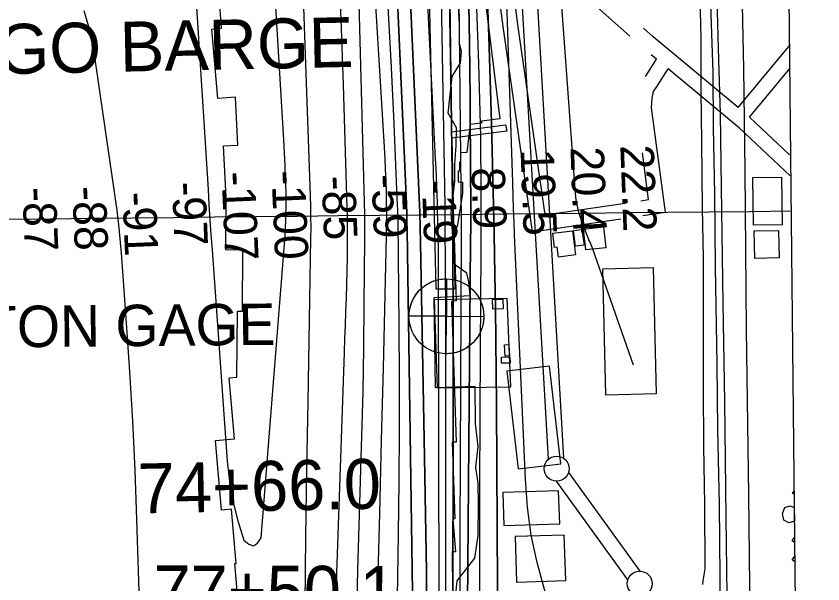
# Model space of a CAD drawing. Extents: x 3625074 to 3663148, y 511451 to 537151.
# Drawn here: x 3659366 to 3660982, y 522491 to 523629 of the extents above; entities that cross this region are included whole.
import ezdxf

# ---------------------------------------------------------------- set-up
doc = ezdxf.new("R2010")
doc.units = 0
for name, color, linetype in [('V-BLDG-OTLN', 7, 'Continuous'), ('V-CHAN-DOCK', 7, 'Continuous'), ('V-CHAN-NAID', 7, 'Continuous'), ('V-GRID-FRAM', 7, 'Continuous'), ('V-GRID-MAJR', 7, 'Continuous'), ('V-RAIL-TRAK', 7, 'Continuous'), ('V-RIVR-EDGE', 7, 'Continuous'), ('V-RIVR-GAGE', 7, 'Continuous'), ('V-RIVR-GAGE-IDEN', 7, 'Continuous'), ('V-RIVR-RANG', 7, 'Continuous'), ('V-ROAD-CNTR', 7, 'Continuous'), ('V-RRAP-RVMT', 7, 'Continuous'), ('V-SURV-IDEN', 7, 'Continuous'), ('V-SURV-LINE', 7, 'Continuous'), ('V-TOPO-DPTH', 7, 'Continuous'), ('V-TOPO-MAJR', 7, 'Continuous'), ('V-TOPO-MINR', 7, 'Continuous'), ('V-TOPO-WATR', 7, 'Continuous')]:
    doc.layers.add(name, color=color, linetype=linetype)

msp = doc.modelspace()

# ---------------------------------------------------------------- linework, layer by layer
at = {"layer": 'V-BLDG-OTLN'}
for p, q in [((3660921.4, 522672.6), (3660924.4, 522677.2)), ((3660924.4, 522677.2), (3660924.5, 522670.8)), ((3660924.5, 522670.8), (3660921.4, 522672.6)), ((3660900.9, 522632.1), (3660906, 522644.1)), ((3660906, 522644.1), (3660916.4, 522647.6)), ((3660916.4, 522647.6), (3660924.8, 522644.3)), ((3660924.8, 522644.3), (3660925.1, 522617.3)), ((3660903.8, 522619), (3660900.9, 522632.1)), ((3660914, 522613.9), (3660903.8, 522619)), ((3660925.1, 522617.3), (3660914, 522613.9)), ((3660920.7, 522577.8), (3660925.4, 522584.6)), ((3660925.4, 522584.6), (3660925.5, 522574.5)), ((3660925.5, 522574.5), (3660920.7, 522577.8)), ((3660920.4, 522539.4), (3660925.8, 522547.2)), ((3660925.8, 522547.2), (3660925.9, 522535.7)), ((3660925.9, 522535.7), (3660920.4, 522539.4))]:
    msp.add_line(p, q, dxfattribs=at)
for points in [[(3660899.2, 523306.2), (3660900.5, 523210.8), (3660843.3, 523210.1), (3660842, 523305.4)], [(3660480.4, 523199), (3660486.6, 523150.5), (3660452.2, 523146), (3660449.6, 523165.9), (3660444.6, 523165.3), (3660440.9, 523193.9)], [(3660499.3, 523201.6), (3660503.5, 523170.2), (3660486.6, 523168), (3660482.5, 523199.4)], [(3660542.5, 523206.7), (3660547.1, 523164.7), (3660506.9, 523160.4), (3660502.3, 523202.4)], [(3660893.2, 523199.7), (3660894.6, 523144.6), (3660845.8, 523143.4), (3660844.4, 523198.5)], [(3660547.2, 522869.5), (3660541.1, 523122.9), (3660642, 523125.4), (3660648.2, 522872)], [(3660341.8, 523042.6), (3660320.6, 523041.8), (3660319.8, 523060.9), (3660341.1, 523061.7)], [(3660345.5, 522947.5), (3660344.1, 522970.5), (3660353, 522971), (3660354.3, 522948)], [(3660355.3, 522933.7), (3660338.1, 522933.4), (3660337.9, 522945.7), (3660355, 522946)], [(3660456.9, 522732.1), (3660434, 522927.8), (3660348.6, 522917.9), (3660371.4, 522722.1)], [(3660452.6, 522677.9), (3660340.9, 522674.2), (3660343.1, 522608.1), (3660454.8, 522611.9)], [(3660463.9, 522589.3), (3660365.3, 522586), (3660368.4, 522494.6), (3660466.9, 522497.9)]]:
    msp.add_lwpolyline(points, close=True, dxfattribs=at)
at = {"layer": 'V-CHAN-DOCK'}
for points in [[(3660349.1, 523398.6), (3660238.4, 523384.5), (3660244.9, 523082.1), (3660207.5, 523081.6), (3660186.1, 524019.6), (3660225.3, 524021.3), (3660228.5, 523900.1), (3660307.6, 523909.9), (3660308.6, 523898.1), (3660229.5, 523889.4), (3660238, 523397), (3660346.3, 523411.1), (3660349.1, 523398.6)], [(3660356, 522885.4), (3660209.9, 522883.2), (3660204.2, 523060.9), (3660349.1, 523063.7), (3660356, 522885.4)]]:
    msp.add_lwpolyline(points, dxfattribs=at)
at = {"layer": 'V-GRID-FRAM'}
msp.add_lwpolyline([(3629129.4, 535042.1), (3660791.6, 535359.9), (3660982, 517178), (3629304, 516860), (3629129.4, 535042.1)], dxfattribs=at)
at = {"layer": 'V-GRID-MAJR'}
msp.add_spline([(3645082.2, 523076.2), (3650361, 523129.6), (3655639.8, 523183.7), (3660918.6, 523238.6)], degree=3, dxfattribs=at)
at = {"layer": 'V-RAIL-TRAK'}
for points in [[(3660776.7, 522431.3), (3660774.7, 522650.4), (3660771.4, 522800.4), (3660770.2, 522931.5), (3660767.2, 523126.4), (3660765.6, 523272.9), (3660763.2, 523405.2), (3660762.3, 523516.8), (3660757.6, 523652.1), (3660755.1, 523715.3), (3660751.9, 523764.4), (3660746.3, 523818.2), (3660727.8, 523973.8), (3660700.8, 524181.5), (3660685, 524324.7), (3660667.2, 524485), (3660641.5, 524671.5), (3660626.7, 524798.1), (3660605.9, 524962.6), (3660583.7, 525143.1)], [(3660791.2, 522415.7), (3660788.4, 522624.7), (3660785.4, 522856.8), (3660782.4, 523054.1), (3660778.8, 523285.6), (3660776.7, 523433.3), (3660773.9, 523541.4), (3660768.5, 523734.5), (3660763.6, 523791.3), (3660750.2, 523901.4), (3660732.1, 524048.1), (3660707.9, 524250.5), (3660687.8, 524413.2), (3660668.6, 524565.3), (3660648.1, 524739.9), (3660626.8, 524905), (3660610.9, 525042.8)]]:
    msp.add_lwpolyline(points, dxfattribs=at)
at = {"layer": 'V-RIVR-EDGE'}
msp.add_lwpolyline([(3660246.9, 522471), (3660249.4, 522497.3), (3660284.4, 522543.2), (3660291.3, 522588.5), (3660292, 522649.2), (3660291.5, 522693.3), (3660286.7, 522725.2), (3660291.7, 522766.8), (3660286.3, 522812.8), (3660285.3, 522886.9), (3660205.6, 522884.1), (3660203, 523065.4), (3660275.3, 523069.5), (3660272.9, 523096.5), (3660268.7, 523113.7), (3660244.8, 523130.9), (3660237.1, 523235.7), (3660244.6, 523297.5), (3660244.7, 523332.5), (3660247.3, 523369.8), (3660248, 523405.4), (3660231.5, 523434.8), (3660239, 523507.7), (3660256.2, 523535.3), (3660258.1, 523557.9), (3660253.9, 523573.2), (3660254, 523611.2), (3660252.2, 523649.8)], dxfattribs=at)
at = {"layer": 'V-RIVR-GAGE'}
for points in [[(3660228, 523102.5), (3660227.8, 523027.5), (3660152.8, 523027.7), (3660152.9, 523029.8), (3660153, 523032.4), (3660153.2, 523035.4), (3660153.6, 523038.3), (3660154.1, 523041.1), (3660154.7, 523044.1), (3660155.3, 523046.7), (3660156, 523049), (3660156.7, 523051.4), (3660157.7, 523054.2), (3660158.6, 523056.5), (3660159.7, 523058.8), (3660160.9, 523061.3), (3660162.3, 523064), (3660163.6, 523066.3), (3660165.1, 523068.6), (3660167.5, 523072), (3660169.2, 523074.3), (3660171.4, 523076.9), (3660173.5, 523079.3), (3660175.4, 523081.1), (3660178.2, 523083.7), (3660180.5, 523085.7), (3660183, 523087.6), (3660186.1, 523089.8), (3660188.5, 523091.4), (3660191, 523092.9), (3660194, 523094.5), (3660196.7, 523095.8), (3660199.3, 523096.9), (3660202.9, 523098.3), (3660206.1, 523099.3), (3660209.3, 523100.2), (3660212.6, 523101), (3660216, 523101.6), (3660220, 523102.1), (3660223, 523102.4), (3660225.6, 523102.5)], [(3660227.6, 522952.5), (3660227.8, 523027.5), (3660302.8, 523027.3), (3660302.8, 523024.7), (3660302.6, 523021.5), (3660302.3, 523018.9), (3660302, 523016.3), (3660301.4, 523013.2), (3660300.8, 523010.2), (3660299.9, 523006.9), (3660299.3, 523004.7), (3660298.3, 523001.9), (3660297.2, 522999), (3660296.1, 522996.4), (3660294.9, 522994), (3660293.6, 522991.5), (3660292.3, 522989.1), (3660290.6, 522986.5), (3660289.1, 522984.3), (3660287, 522981.4), (3660284.8, 522978.8), (3660282.2, 522975.9), (3660279.9, 522973.6), (3660277.4, 522971.3), (3660275.2, 522969.4), (3660273.6, 522968.1), (3660270.9, 522966.2), (3660269, 522964.9), (3660266.5, 522963.3), (3660263.8, 522961.7), (3660261.1, 522960.3), (3660259, 522959.3), (3660256.7, 522958.3), (3660254.1, 522957.3), (3660251.4, 522956.3), (3660248.1, 522955.3), (3660245, 522954.5), (3660242.5, 522954), (3660239.8, 522953.5), (3660237.4, 522953.1), (3660234.6, 522952.8), (3660232.4, 522952.7), (3660229.8, 522952.6)]]:
    msp.add_lwpolyline(points, close=True, dxfattribs=at)
msp.add_circle((3660227.8, 523027.5), 75, dxfattribs=at)
at = {"layer": 'V-ROAD-CNTR'}
for points in [[(3660400.5, 523197), (3660341.4, 523608.1), (3660320.1, 523770.6), (3660310, 523896.1), (3660306.3, 523951.7), (3660321.9, 524358.3), (3660324.8, 524753.9), (3660329.9, 524946.8), (3660419.3, 525041.2)], [(3660659.5, 525029.4), (3660722.3, 524517.6), (3660762.7, 524182.1), (3660786.1, 524010.7), (3660807.1, 523831.5), (3660817.1, 523730.6), (3660820.4, 523651.2), (3660822.8, 523524.1), (3660825.8, 523319.2), (3660828.2, 523001.3), (3660832.7, 522668.8), (3660837.8, 522243.9), (3660843.7, 521786.2), (3660855, 521386.1), (3660862.4, 521129.3), (3660857.3, 520874.1), (3660864.9, 520529.6)], [(3660627.3, 524614.5), (3660645.5, 524433.3), (3660664.1, 524278.6), (3660684.7, 524104.8), (3660707.5, 523926.7), (3660727.9, 523766.8), (3660735.8, 523666), (3660737.6, 523585.3), (3660737.6, 523479.1), (3660739.1, 523377.1), (3660740, 523244.9), (3660742.4, 523144.2), (3660742.4, 523014.8), (3660742.4, 522884.9), (3660743.1, 522767.6), (3660745.2, 522650.7), (3660745.7, 522521.3)], [(3660425.9, 523231.1), (3660371.1, 523612.2), (3660349.9, 523773.8), (3660347.6, 523802.7)], [(3660595.5, 523588.6), (3660517.2, 523658.2), (3660414.6, 523748.2), (3660347.6, 523802.7)], [(3660812.1, 523445.9), (3660641.9, 523587.5), (3660622.8, 523604.5)], [(3660812.1, 523445.9), (3660917.1, 523572)], [(3660648.6, 523543), (3660638.2, 523551.6)], [(3660626.7, 523507.7), (3660648.6, 523543)], [(3660621.3, 523229.4), (3660666.6, 523236), (3660638.8, 523445.4), (3660639.8, 523464.8), (3660642.6, 523478), (3660650.3, 523488.9), (3660671.8, 523523.6)], [(3660814.8, 523404.7), (3660671.8, 523523.6)], [(3660835.1, 523426.7), (3660916.8, 523524.7)], [(3660915.3, 523351.3), (3660835.1, 523426.7)], [(3660916.6, 523308.8), (3660814.1, 523405.3)], [(3660617, 523259.1), (3660633, 523261.4), (3660620.6, 523355)], [(3660425.9, 523231.1), (3660585.8, 523254.5)], [(3660400.5, 523197), (3660577.3, 523222.9)], [(3660745.7, 522521.3), (3660744.1, 522513.5), (3660742.8, 522505.7), (3660741.7, 522497.8), (3660740.8, 522489.9)]]:
    msp.add_lwpolyline(points, dxfattribs=at)
at = {"layer": 'V-RRAP-RVMT'}
for points in [[(3660276.1, 523900.6), (3660335, 523423.4), (3660297.9, 523418.3), (3660298, 523414.7), (3660275.3, 523411.8), (3660269, 523355.4), (3660256, 523355.2), (3660255.9, 523336.4), (3660254.3, 523336.2), (3660253.8, 523318.6), (3660251.4, 523318.5), (3660251.4, 523296.6), (3660259.8, 523296.3), (3660260.2, 523274), (3660249.2, 523206.8), (3660242.9, 523206.6)], [(3659809.8, 523370.7), (3659804.9, 523466.6), (3659770.1, 523463.6), (3659758, 523603), (3659776.9, 523604.6), (3659770.4, 523697.8)], [(3659814.5, 522406.8), (3659803.6, 522532.2), (3659806.6, 522532.5), (3659797.2, 522640.8), (3659777.4, 522639), (3659765.2, 522778.4), (3659803.1, 522781.8), (3659792.5, 522904.1), (3659807.6, 522905.4), (3659809.3, 523037.5), (3659819.1, 523038.1), (3659819.9, 523159.9), (3659785.5, 523160.8), (3659786.5, 523265.6), (3659781, 523369.2), (3659809.8, 523370.7)], [(3660242.9, 523206.6), (3660247, 523058.5), (3660237.9, 523057), (3660247.5, 522775.6), (3660239.3, 522775), (3660244.8, 522621.6)], [(3660244.8, 522621.6), (3660240.5, 522621.3), (3660246.1, 522555.9), (3660239.1, 522555.3), (3660240.3, 522474.7), (3660232.6, 522474.5), (3660236.6, 522331.7), (3660225.2, 522330.5), (3660225.8, 522311.1), (3660232.7, 522311.6)]]:
    msp.add_lwpolyline(points, dxfattribs=at)
at = {"layer": 'V-SURV-LINE'}
for points in [[(3660386.4, 524068), (3660462.5, 522743)], [(3660432.6, 522741.3), (3660356.5, 524066.3)], [(3660472.6, 522714.8), (3660615.6, 522516.9)], [(3660591.3, 522499.3), (3660448.3, 522697.2)]]:
    msp.add_lwpolyline(points, dxfattribs=at)
for centre in [(3660448.7, 522722.2), (3660615.1, 522491.9)]:
    msp.add_circle(centre, 25, dxfattribs=at)
at = {"layer": 'V-TOPO-DPTH'}
for points in [[(3660162.4, 522294), (3660149.1, 523200), (3660148.8, 523217.1), (3660148.3, 523234.2), (3660147.8, 523251.3), (3660147.1, 523268.3), (3660119.7, 523886.5), (3660115.9, 523965.5), (3660111.6, 524044.5), (3660106.7, 524123.5), (3660101.3, 524202.4), (3660095.6, 524282.5), (3660092.7, 524321.3), (3660089.6, 524360.2), (3660086.4, 524399), (3660083, 524437.8), (3660015.1, 525185.8)], [(3660015.1, 525185.8), (3660083, 524437.8), (3660086.4, 524399), (3660089.6, 524360.2), (3660092.7, 524321.3), (3660095.6, 524282.5), (3660101.3, 524202.4), (3660106.7, 524123.5), (3660111.6, 524044.5), (3660115.9, 523965.5), (3660119.7, 523886.5), (3660147.1, 523268.3), (3660147.8, 523251.3), (3660148.3, 523234.2), (3660148.8, 523217.1), (3660149.1, 523200), (3660162.4, 522294)], [(3660170, 525057.5), (3660186.5, 524958.9), (3660201.2, 524860.1), (3660213.1, 524761), (3660223.1, 524661.6), (3660245.9, 524399.8), (3660247.3, 524381.4), (3660248.6, 524362.9), (3660249.6, 524344.4), (3660250.4, 524325.9), (3660265.4, 523912.3), (3660268.9, 523800.2), (3660271.9, 523688.1), (3660273.8, 523575.9), (3660275.1, 523463.7), (3660276.3, 523301.8), (3660276.5, 523270.5), (3660276.5, 523239.3), (3660276.5, 523208), (3660276.3, 523176.8), (3660267.8, 522208.6)], [(3660267.8, 522208.6), (3660276.3, 523176.8), (3660276.5, 523208), (3660276.5, 523239.3), (3660276.5, 523270.5), (3660276.3, 523301.8), (3660275.1, 523463.7), (3660273.8, 523575.9), (3660271.9, 523688.1), (3660268.9, 523800.2), (3660265.4, 523912.3), (3660250.4, 524325.9), (3660249.6, 524344.4), (3660248.6, 524362.9), (3660247.3, 524381.4), (3660245.9, 524399.8), (3660223.1, 524661.6), (3660213.1, 524761), (3660201.2, 524860.1), (3660186.5, 524958.9), (3660170, 525057.5)], [(3660218.8, 525068.1), (3660273.8, 524430.8), (3660276.5, 524397.1), (3660278.9, 524363.4), (3660280.9, 524329.7), (3660282.6, 524295.9), (3660305.9, 523762.4), (3660309.5, 523675.5), (3660312.8, 523588.7), (3660315.5, 523501.8), (3660317.9, 523414.9), (3660322.1, 523249.2), (3660322.2, 523245.1), (3660322.3, 523241.1), (3660322.4, 523237.1), (3660322.5, 523233), (3660324.7, 523110.5), (3660325.8, 523045.2), (3660326.7, 522979.9), (3660327.4, 522914.6), (3660327.9, 522849.3), (3660332.4, 522121.6)], [(3660213.8, 522099.4), (3660211.8, 523128.8), (3660211.7, 523146.8), (3660211.6, 523164.8), (3660211.4, 523182.7), (3660211, 523200.7), (3660211, 523201.5), (3660210.6, 523219), (3660210.2, 523236.6), (3660209.7, 523254.2), (3660209.1, 523271.8), (3660208.5, 523289.4), (3660207.8, 523307), (3660207, 523324.5), (3660206.2, 523342.1), (3660158.1, 524317.5), (3660156.9, 524339.4), (3660155.4, 524361.3), (3660153.6, 524383.2), (3660151.7, 524405), (3660130.8, 524618.9), (3660118.1, 524747.6), (3660105.3, 524876.3), (3660092.2, 525005)], [(3660213.8, 522099.4), (3660211.8, 523128.8), (3660211.7, 523146.8), (3660211.6, 523164.8), (3660211.4, 523182.7), (3660211, 523200.7), (3660211, 523201.5), (3660210.6, 523219), (3660210.2, 523236.6), (3660209.7, 523254.2), (3660209.1, 523271.8), (3660208.5, 523289.4), (3660207.8, 523307), (3660207, 523324.5), (3660206.2, 523342.1), (3660158.1, 524317.5), (3660156.9, 524339.4), (3660155.4, 524361.3), (3660153.6, 524383.2), (3660151.7, 524405), (3660130.8, 524618.9), (3660118.1, 524747.6), (3660105.3, 524876.3), (3660092.2, 525005)], [(3660228.6, 524109), (3660240.2, 523264.1), (3660240.4, 523251), (3660240.5, 523237.8), (3660240.6, 523224.7), (3660240.6, 523211.5), (3660241, 522962.6), (3660241.1, 522824.9), (3660241, 522687.3), (3660240.8, 522549.7), (3660240.5, 522412)], [(3660240.5, 522412), (3660240.8, 522549.7), (3660241, 522687.3), (3660241.1, 522824.9), (3660241, 522962.6), (3660240.6, 523211.5), (3660240.6, 523224.7), (3660240.5, 523237.8), (3660240.4, 523251), (3660240.2, 523264.1), (3660228.6, 524109)], [(3660142.2, 523962.1), (3660172, 523295.5), (3660173.2, 523265.3), (3660174.3, 523235.2), (3660175.1, 523205.1), (3660175.8, 523174.9), (3660184.2, 522745.3), (3660186.1, 522630.6), (3660187.6, 522516), (3660188.5, 522401.3)], [(3660142.2, 523962.1), (3660172, 523295.5), (3660173.2, 523265.3), (3660174.3, 523235.2), (3660175.1, 523205.1), (3660175.8, 523174.9), (3660184.2, 522745.3), (3660186.1, 522630.6), (3660187.6, 522516), (3660188.5, 522401.3)]]:
    msp.add_lwpolyline(points, dxfattribs=at)
at = {"layer": 'V-TOPO-MAJR'}
for points in [[(3659716.7, 523813.7), (3659750.1, 523281.6), (3659752, 523251.3), (3659754, 523221.1), (3659756.1, 523190.8), (3659758.2, 523160.5), (3659788.6, 522737.5), (3659793.2, 522697.2), (3659800, 522657.2), (3659810, 522618), (3659822.2, 522579.2), (3659832.1, 522570.7), (3659841.2, 522567.7), (3659849.2, 522573), (3659856.5, 522583.8), (3659903.5, 523172.8), (3659905.2, 523198.8), (3659906.3, 523224.8), (3659906.6, 523250.8), (3659906.4, 523276.9), (3659905.6, 523302.9), (3659904.7, 523329), (3659903.4, 523355), (3659902, 523381), (3659845.3, 524324.7)], [(3660129.7, 522465.6), (3660131.2, 522547.9), (3660132, 522591.9), (3660133.4, 522696.3), (3660134.1, 522800.7), (3660134, 522905.1), (3660133.2, 523009.4), (3660130.8, 523217.3), (3660130.6, 523225.4), (3660130.4, 523233.5), (3660130.2, 523241.5), (3660129.9, 523249.6), (3660122.1, 523428.4), (3660117.5, 523525.9), (3660112.5, 523623.3), (3660106.8, 523720.7)]]:
    msp.add_lwpolyline(points, dxfattribs=at)
at = {"layer": 'V-TOPO-MINR'}
for points in [[(3659944.7, 522450.7), (3659946.4, 522585.9), (3659948.4, 522721.1), (3659950.6, 522856.3), (3659956.3, 523184.1), (3659956.5, 523205.3), (3659956.4, 523226.5), (3659956.1, 523247.7), (3659955.5, 523269), (3659921.1, 524232.9), (3659920.2, 524253.6), (3659919.3, 524274.3), (3659918.1, 524295.1), (3659916.9, 524315.8), (3659914.3, 524355.1), (3659914.1, 524357.2), (3659914.1, 524358.2), (3659914, 524359.3), (3659912.9, 524372.8), (3659912.3, 524380.6), (3659911.7, 524388.3), (3659911.1, 524396.1), (3659910.4, 524403.9), (3659808.1, 525668.6)], [(3660090.1, 522487.5), (3660094.2, 522633.1), (3660097.9, 522778.8), (3660101.5, 522924.4), (3660107.7, 523188), (3660108, 523210.3), (3660108.2, 523232.6), (3660108, 523254.9), (3660107.5, 523277.1), (3660106.8, 523299.4), (3660106, 523321.6), (3660104.9, 523343.9), (3660103.6, 523366.1), (3660044.9, 524328.5), (3660043.9, 524344), (3660042.8, 524359.4), (3660041.6, 524374.8), (3660040.3, 524390.2), (3660025, 524566.6), (3660015.5, 524670.1), (3660005.4, 524773.6), (3659994.5, 524876.9), (3659982.9, 524980.2), (3659904.5, 525651.5)], [(3660453.1, 522384.9), (3660424, 522480), (3660409.5, 522534.4), (3660397.9, 522589.3), (3660390.5, 522644.9), (3660385.9, 522700.9), (3660364.5, 523190.8), (3660363.5, 523216.8), (3660362.4, 523242.7), (3660361.5, 523268.7), (3660360.6, 523294.6), (3660336.7, 524020.5), (3660334.8, 524077.8), (3660333, 524135.1), (3660331.3, 524192.4), (3660329.6, 524249.7), (3660328.8, 524278.7), (3660327.7, 524321.5), (3660326.8, 524364.3), (3660326.1, 524407.1), (3660325.6, 524449.9), (3660316.4, 525466)], [(3660162.4, 522294), (3660149.1, 523200), (3660148.8, 523217.1), (3660148.3, 523234.2), (3660147.8, 523251.3), (3660147.1, 523268.3), (3660119.7, 523886.5), (3660115.9, 523965.5), (3660111.6, 524044.5), (3660106.7, 524123.5), (3660101.3, 524202.4), (3660095.6, 524282.5), (3660092.7, 524321.3), (3660089.6, 524360.2), (3660086.4, 524399), (3660083, 524437.8), (3660015.1, 525185.8)], [(3660332.4, 522121.6), (3660327.9, 522849.3), (3660327.4, 522914.6), (3660326.7, 522979.9), (3660325.8, 523045.2), (3660324.7, 523110.5), (3660322.5, 523233), (3660322.4, 523237.1), (3660322.3, 523241.1), (3660322.2, 523245.1), (3660322.1, 523249.2), (3660317.9, 523414.9), (3660315.5, 523501.8), (3660312.8, 523588.7), (3660309.5, 523675.5), (3660305.9, 523762.4), (3660282.6, 524295.9), (3660280.9, 524329.7), (3660278.9, 524363.4), (3660276.5, 524397.1), (3660273.8, 524430.8), (3660218.8, 525068.1)], [(3660226.5, 522112.2), (3660226.7, 522858.8), (3660226.6, 522921.9), (3660226.5, 522985), (3660226.3, 523048), (3660226, 523111.1), (3660225.4, 523226.2), (3660225.4, 523231.7), (3660225.3, 523237.2), (3660225.2, 523242.7), (3660225.1, 523248.2), (3660216.1, 523781.6), (3660213.8, 523878.4), (3660210.5, 523975.2), (3660205.9, 524071.9), (3660200.4, 524168.6), (3660192.9, 524286.1), (3660190.1, 524323.9), (3660186.9, 524361.8), (3660183, 524399.6), (3660178.7, 524437.3), (3660143.1, 524726.6), (3660123.7, 524887.8), (3660104.7, 525049)], [(3660294.5, 522412.8), (3660294.7, 522550.7), (3660295, 522688.5), (3660295.5, 522826.4), (3660296.1, 522964.3), (3660297.2, 523156.8), (3660297.3, 523198.4), (3660297.4, 523240.1), (3660297.3, 523281.8), (3660297.1, 523323.5), (3660297, 523338.2), (3660296.5, 523387.3), (3660295.7, 523436.3), (3660294.4, 523485.3), (3660292.9, 523534.3), (3660264.8, 524312.3), (3660263.7, 524337.7), (3660262.3, 524363.1), (3660260.5, 524388.5), (3660258.5, 524413.9), (3660225.2, 524797.2), (3660212.4, 524922.2), (3660197.1, 525046.8)], [(3660213.8, 522099.4), (3660211.8, 523128.8), (3660211.7, 523146.8), (3660211.6, 523164.8), (3660211.4, 523182.7), (3660211, 523200.7), (3660211, 523201.5), (3660210.6, 523219), (3660210.2, 523236.6), (3660209.7, 523254.2), (3660209.1, 523271.8), (3660208.5, 523289.4), (3660207.8, 523307), (3660207, 523324.5), (3660206.2, 523342.1), (3660158.1, 524317.5), (3660156.9, 524339.4), (3660155.4, 524361.3), (3660153.6, 524383.2), (3660151.7, 524405), (3660130.8, 524618.9), (3660118.1, 524747.6), (3660105.3, 524876.3), (3660092.2, 525005)], [(3660602.5, 522929.6), (3660520.4, 523164), (3660519.1, 523167.5), (3660517.8, 523170.9), (3660516.3, 523174.3), (3660514.9, 523177.7), (3660513.4, 523181), (3660511.9, 523184.4), (3660510.6, 523187.8), (3660509.2, 523191.3), (3660497.3, 523223.5), (3660493.3, 523235.8), (3660490.1, 523248.1), (3660487.9, 523260.7), (3660486.5, 523273.4), (3660414.6, 524262.5)], [(3660240.5, 522412), (3660240.8, 522549.7), (3660241, 522687.3), (3660241.1, 522824.9), (3660241, 522962.6), (3660240.6, 523211.5), (3660240.6, 523224.7), (3660240.5, 523237.8), (3660240.4, 523251), (3660240.2, 523264.1), (3660228.6, 524109)], [(3660188.5, 522401.3), (3660187.6, 522516), (3660186.1, 522630.6), (3660184.2, 522745.3), (3660175.8, 523174.9), (3660175.1, 523205.1), (3660174.3, 523235.2), (3660173.2, 523265.3), (3660172, 523295.5), (3660142.2, 523962.1)], [(3660048.5, 522429.9), (3660050.4, 522519.1), (3660052.8, 522608.3), (3660055.7, 522697.5), (3660055.7, 522698.6), (3660058.5, 522787.2), (3660060.8, 522875.9), (3660062.3, 522964.6), (3660063.3, 523053.4), (3660064.3, 523180.6), (3660064.4, 523205.7), (3660064.2, 523230.8), (3660063.8, 523255.9), (3660063.3, 523281), (3660047.3, 523854.2)], [(3659994.6, 522127.9), (3660023.4, 522955), (3660024.3, 522982.2), (3660025.3, 523009.5), (3660026.3, 523036.7), (3660027.3, 523063.9), (3660028.2, 523091.1), (3660028.9, 523118.3), (3660029.3, 523145.5), (3660029.5, 523172.7), (3660029.6, 523214.2), (3660029.6, 523221.8), (3660029.5, 523229.4), (3660029.4, 523237), (3660029.2, 523244.6), (3660021.5, 523491.6), (3660016.7, 523622.7), (3660010.8, 523753.7)], [(3660254.7, 522413.6), (3660255.1, 522502.4), (3660255.5, 522591.2), (3660257.7, 523194.9), (3660257.8, 523216.7), (3660257.7, 523238.5), (3660257.6, 523260.3), (3660257.4, 523282.1), (3660252.7, 523729.3)], [(3659501.3, 523640.5), (3659510.5, 523608.4), (3659517.7, 523575.9), (3659523.6, 523543), (3659563.7, 523267.7), (3659567.5, 523239.4), (3659571, 523211), (3659573.7, 523182.6), (3659576.1, 523154.2), (3659586.4, 523014.4), (3659593, 522916), (3659598.8, 522817.5), (3659603.3, 522719), (3659607.1, 522620.4), (3659624.2, 522085.4)]]:
    msp.add_lwpolyline(points, dxfattribs=at)
at = {"layer": 'V-TOPO-WATR'}
msp.add_lwpolyline([(3660267.8, 522208.6), (3660276.3, 523176.8), (3660276.5, 523208), (3660276.5, 523239.3), (3660276.5, 523270.5), (3660276.3, 523301.8), (3660275.1, 523463.7), (3660273.8, 523575.9), (3660271.9, 523688.1), (3660268.9, 523800.2), (3660265.4, 523912.3), (3660250.4, 524325.9), (3660249.6, 524344.4), (3660248.6, 524362.9), (3660247.3, 524381.4), (3660245.9, 524399.8), (3660223.1, 524661.6), (3660213.1, 524761), (3660201.2, 524860.1), (3660186.5, 524958.9), (3660170, 525057.5)], dxfattribs=at)

# ---------------------------------------------------------------- texts
at = {"layer": 'V-CHAN-NAID'}
msp.add_text('CARGILL WESTWEGO BARGE ', height=100, rotation=1.1935, dxfattribs=at).set_placement((3658118.2, 523487.2))
at = {"layer": 'V-RIVR-GAGE-IDEN'}
msp.add_text('CARROLLTON GAGE', height=83, rotation=0.5436, dxfattribs=at).set_placement((3658775.6, 522959.8))
at = {"layer": 'V-RIVR-RANG'}
for s, rotation, p in [('19.5', 272.1483, (3660376.2, 523362.1)), ('20.4', 272.1483, (3660476.2, 523366.1)), ('22.2', 272.1483, (3660576.1, 523370.1)), ('-107', 272.4267, (3659777.1, 523316.7)), ('-100', 272.4267, (3659877.1, 523318.8)), ('-59', 272.4267, (3660077.5, 523311.5)), ('8.9', 272.1483, (3660277.6, 523325.2)), ('-97', 272.4267, (3659677.8, 523296.3)), ('-85', 272.4267, (3659977.6, 523308.3)), ('-19', 272.1483, (3660178.4, 523299.9)), ('-87', 272.4267, (3659378, 523285.4)), ('-88', 272.4267, (3659478, 523287.3)), ('-91', 272.4267, (3659578.6, 523275.8))]:
    msp.add_text(s, height=67, rotation=rotation, dxfattribs=at).set_placement(p)
at = {"layer": 'V-SURV-IDEN'}
for s, rotation, p in [('74+66.0', 1.1797, (3659610.5, 522632.4)), ('77+50.1', 359.84, (3659640.7, 522428.4))]:
    msp.add_text(s, height=100, rotation=rotation, dxfattribs=at).set_placement(p)

doc.saveas('drawing.dxf')
